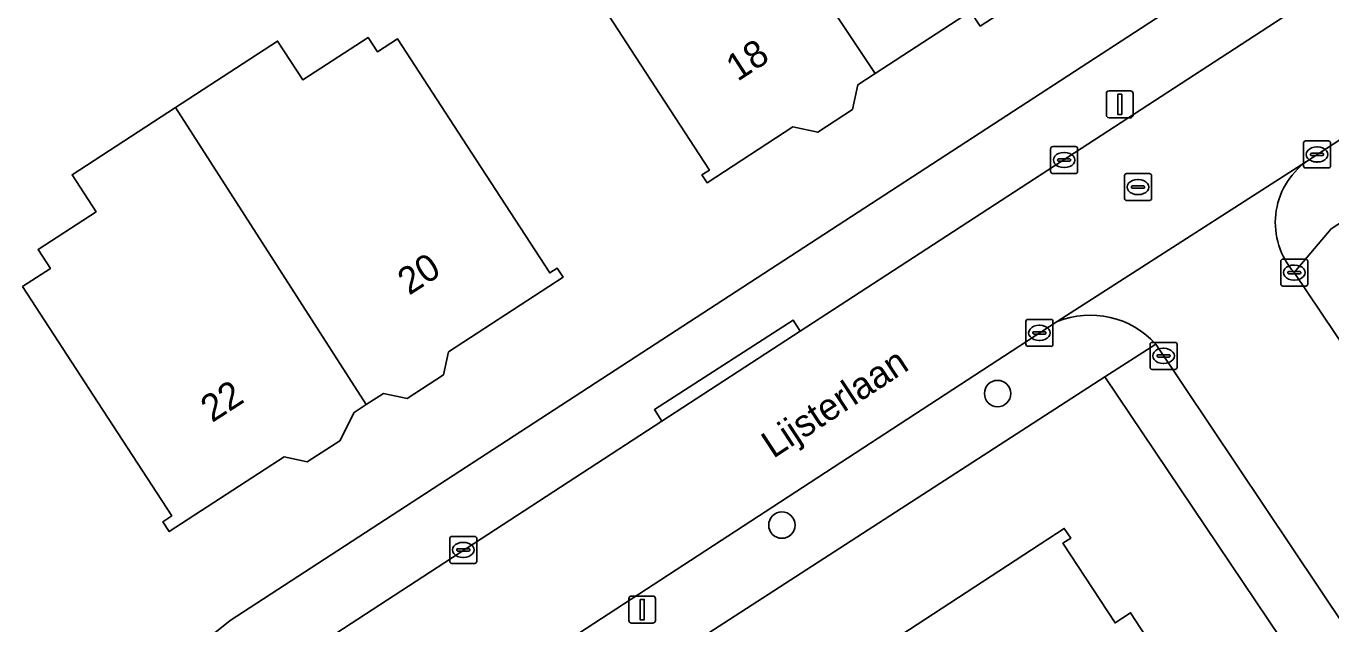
# Model space of a CAD drawing. Extents: x 161772 to 163126, y 383092 to 383917.
# Drawn here: x 162519.41 to 162567.8, y 383783.48 to 383805.66 of the extents above; entities that cross this region are included whole.
import ezdxf

# ---------------------------------------------------------------- set-up
doc = ezdxf.new("R2010")
doc.units = 0
for name, color, linetype in [('IMGEO_Boom', 7, 'Continuous'), ('IMGEO_Erf', 7, 'Continuous'), ('IMGEO_Kolk', 7, 'Continuous'), ('IMGEO_Lichtmast', 7, 'Continuous'), ('IMGEO_Openbare_ruimte_label', 7, 'Continuous'), ('IMGEO_Pand', 7, 'Continuous'), ('IMGEO_Pand_nummerreeks', 7, 'Continuous'), ('IMGEO_Rijbaan_lokaal_open', 7, 'Continuous'), ('IMGEO_Rioolput', 7, 'Continuous'), ('IMGEO_Voetpad_open', 7, 'Continuous')]:
    doc.layers.add(name, color=color, linetype=linetype)

msp = doc.modelspace()

# ---------------------------------------------------------------- linework, layer by layer
at = {"layer": 'IMGEO_Boom'}
for centre in [(162555.438, 383792.024), (162547.439, 383787.143)]:
    msp.add_circle(centre, 0.489, dxfattribs=at)
at = {"layer": 'IMGEO_Erf'}
for points in [[(162500, 383758.845), (162524.165, 383781.36), (162526.981, 383783.6), (162600.597, 383831.494), (162597.386, 383836.475), (162592.767, 383843.642), (162589.382, 383841.361), (162588.269, 383843.013), (162587.985, 383843.434), (162584.552, 383848.528), (162588.098, 383850.9), (162586.529, 383853.365), (162570.317, 383850.139), (162569.956, 383850.149), (162563.142, 383848.785), (162537.859, 383843.842), (162538.012, 383843.034), (162540.202, 383832.291), (162527.278, 383829.657), (162527.021, 383830.922), (162521.133, 383829.722), (162521.368, 383828.571), (162510.006, 383826.255)], [(162554.439, 383806.202), (162550.898, 383803.897), (162550.255, 383803.479), (162550.062, 383802.566), (162548.766, 383801.722), (162547.845, 383801.917), (162544.663, 383799.846), (162544.474, 383800.136), (162544.753, 383800.318), (162542.025, 383804.509), (162539.052, 383809.076)], [(162551.566, 383782.876), (162557.912, 383787.023), (162558.149, 383786.66), (162557.861, 383786.471), (162559.793, 383783.515), (162560.367, 383783.89), (162563.969, 383778.377)]]:
    msp.add_lwpolyline(points, dxfattribs=at)
for points in [[(162524.953, 383802.641), (162528.735, 383805.102), (162529.671, 383803.664), (162532.093, 383805.24), (162532.439, 383804.708), (162533.177, 383805.188), (162536.103, 383800.693), (162538.831, 383796.502), (162539.102, 383796.678), (162539.322, 383796.339), (162535.068, 383793.57), (162534.887, 383792.714), (162533.547, 383791.843), (162532.659, 383792.03), (162532.025, 383791.618), (162531.572, 383791.323), (162531.04, 383790.275), (162529.838, 383789.493), (162528.978, 383789.674), (162524.72, 383786.903), (162524.481, 383787.272), (162524.813, 383787.489), (162522.085, 383791.68), (162519.276, 383795.996), (162520.309, 383796.668), (162519.853, 383797.37), (162522.003, 383798.769), (162521.111, 383800.14)], [(162606.528, 383722.641), (162604.39, 383725.757), (162588.057, 383750), (162584.884, 383754.709), (162582.726, 383757.965), (162559.42, 383792.65), (162535.075, 383776.906), (162531.388, 383774.129), (162505.334, 383750), (162501.671, 383746.608), (162501.572, 383743.869), (162542.289, 383686.012), (162558.377, 383662.372), (162558.317, 383662.324), (162563.678, 383654.867), (162564.526, 383654.823), (162577.76, 383657.588), (162583.906, 383659.444), (162630.629, 383687.342)]]:
    msp.add_lwpolyline(points, close=True, dxfattribs=at)
at = {"layer": 'IMGEO_Kolk'}
for p, q in [((162557.406, 383800.262), (162557.406, 383801.114)), ((162557.481, 383801.188), (162558.333, 383801.188)), ((162557.894, 383800.968), (162557.919, 383800.968)), ((162558.407, 383801.114), (162558.407, 383800.262)), ((162566.785, 383800.469), (162566.785, 383801.321)), ((162566.86, 383801.395), (162567.712, 383801.395)), ((162567.273, 383801.175), (162567.298, 383801.175)), ((162567.786, 383801.321), (162567.786, 383800.469)), ((162557.665, 383800.682), (162557.665, 383800.694)), ((162558.103, 383800.645), (162557.705, 383800.645)), ((162557.708, 383800.731), (162558.106, 383800.731)), ((162558.149, 383800.694), (162558.149, 383800.682)), ((162567.044, 383800.889), (162567.044, 383800.901)), ((162567.482, 383800.852), (162567.084, 383800.852)), ((162567.087, 383800.938), (162567.485, 383800.938)), ((162567.296, 383800.615), (162567.271, 383800.615)), ((162567.528, 383800.901), (162567.528, 383800.889)), ((162558.333, 383800.188), (162557.481, 383800.188)), ((162557.917, 383800.408), (162557.892, 383800.408)), ((162567.712, 383800.395), (162566.86, 383800.395)), ((162565.94, 383796.086), (162565.94, 383796.938)), ((162566.015, 383797.012), (162566.867, 383797.012)), ((162566.428, 383796.792), (162566.453, 383796.792)), ((162566.941, 383796.938), (162566.941, 383796.086)), ((162566.199, 383796.506), (162566.199, 383796.518)), ((162566.637, 383796.469), (162566.239, 383796.469)), ((162566.242, 383796.555), (162566.64, 383796.555)), ((162566.451, 383796.232), (162566.426, 383796.232)), ((162566.683, 383796.518), (162566.683, 383796.506)), ((162566.867, 383796.012), (162566.015, 383796.012)), ((162556.49, 383793.851), (162556.49, 383794.703)), ((162556.565, 383794.777), (162557.417, 383794.777)), ((162557.491, 383794.703), (162557.491, 383793.851)), ((162556.749, 383794.271), (162556.749, 383794.283)), ((162557.187, 383794.234), (162556.789, 383794.234)), ((162556.792, 383794.32), (162557.19, 383794.32)), ((162556.978, 383794.557), (162557.003, 383794.557)), ((162557.233, 383794.283), (162557.233, 383794.271)), ((162557.417, 383793.777), (162556.565, 383793.777)), ((162557.001, 383793.997), (162556.976, 383793.997)), ((162561.092, 383792.997), (162561.092, 383793.849)), ((162561.167, 383793.923), (162562.019, 383793.923)), ((162561.58, 383793.703), (162561.605, 383793.703)), ((162562.093, 383793.849), (162562.093, 383792.997)), ((162561.351, 383793.417), (162561.351, 383793.429)), ((162561.789, 383793.38), (162561.391, 383793.38)), ((162561.394, 383793.466), (162561.792, 383793.466)), ((162561.835, 383793.429), (162561.835, 383793.417)), ((162562.019, 383792.923), (162561.167, 383792.923)), ((162561.603, 383793.143), (162561.578, 383793.143)), ((162535.12, 383785.799), (162535.12, 383786.651)), ((162535.195, 383786.725), (162536.047, 383786.725)), ((162535.608, 383786.505), (162535.633, 383786.505)), ((162536.121, 383786.651), (162536.121, 383785.799)), ((162535.379, 383786.219), (162535.379, 383786.231)), ((162535.817, 383786.182), (162535.419, 383786.182)), ((162535.422, 383786.268), (162535.82, 383786.268)), ((162535.863, 383786.231), (162535.863, 383786.219)), ((162536.047, 383785.725), (162535.195, 383785.725)), ((162535.631, 383785.945), (162535.606, 383785.945))]:
    msp.add_line(p, q, dxfattribs=at)
for points in [[(162557.406, 383800.262), (162557.406, 383801.114)], [(162557.481, 383801.188), (162558.333, 383801.188)], [(162558.407, 383801.114), (162558.407, 383800.262)], [(162566.785, 383800.469), (162566.785, 383801.321)], [(162566.86, 383801.395), (162567.712, 383801.395)], [(162567.786, 383801.321), (162567.786, 383800.469)], [(162558.333, 383800.188), (162557.481, 383800.188)], [(162567.712, 383800.395), (162566.86, 383800.395)], [(162565.94, 383796.086), (162565.94, 383796.938)], [(162566.015, 383797.012), (162566.867, 383797.012)], [(162566.941, 383796.938), (162566.941, 383796.086)], [(162566.867, 383796.012), (162566.015, 383796.012)], [(162556.49, 383793.851), (162556.49, 383794.703)], [(162556.565, 383794.777), (162557.417, 383794.777)], [(162557.491, 383794.703), (162557.491, 383793.851)], [(162557.417, 383793.777), (162556.565, 383793.777)], [(162561.092, 383792.997), (162561.092, 383793.849)], [(162561.167, 383793.923), (162562.019, 383793.923)], [(162562.093, 383793.849), (162562.093, 383792.997)], [(162562.019, 383792.923), (162561.167, 383792.923)], [(162535.12, 383785.799), (162535.12, 383786.651)], [(162535.195, 383786.725), (162536.047, 383786.725)], [(162536.121, 383786.651), (162536.121, 383785.799)], [(162536.047, 383785.725), (162535.195, 383785.725)]]:
    msp.add_lwpolyline(points, dxfattribs=at)
for centre, radius, start, end in [((162557.483, 383801.112), 0.0765, 91.552, 178.448), ((162557.483, 383801.112), 0.0765, 91.552, 178.448), ((162558.331, 383801.112), 0.0765, 1.552, 88.448), ((162558.331, 383801.112), 0.0765, 1.552, 88.448), ((162566.862, 383801.319), 0.0765, 91.552, 178.448), ((162566.862, 383801.319), 0.0765, 91.552, 178.448), ((162567.71, 383801.319), 0.0765, 1.552, 88.448), ((162567.71, 383801.319), 0.0765, 1.552, 88.448), ((162557.705, 383800.691), 0.0403, 85.8775, 175.7526), ((162557.702, 383800.681), 0.0366, 178.938, 274.7102), ((162558.106, 383800.688), 0.043, 264.8664, 352.4533), ((162558.11, 383800.693), 0.0386, 1.7309, 96.639), ((162566.862, 383800.471), 0.0765, 181.552, 268.448), ((162566.862, 383800.471), 0.0765, 181.552, 268.448), ((162567.084, 383800.898), 0.0403, 85.8775, 175.7526), ((162567.081, 383800.888), 0.0366, 178.938, 274.7102), ((162567.485, 383800.895), 0.043, 264.8664, 352.4533), ((162567.489, 383800.9), 0.0386, 1.7309, 96.639), ((162567.71, 383800.471), 0.0765, 271.552, 358.448), ((162567.71, 383800.471), 0.0765, 271.552, 358.448), ((162557.483, 383800.264), 0.0765, 181.552, 268.448), ((162557.483, 383800.264), 0.0765, 181.552, 268.448), ((162558.331, 383800.264), 0.0765, 271.552, 358.448), ((162558.331, 383800.264), 0.0765, 271.552, 358.448), ((162566.017, 383796.936), 0.0765, 91.552, 178.448), ((162566.017, 383796.936), 0.0765, 91.552, 178.448), ((162566.865, 383796.936), 0.0765, 1.552, 88.448), ((162566.865, 383796.936), 0.0765, 1.552, 88.448), ((162566.239, 383796.515), 0.0403, 85.8775, 175.7526), ((162566.236, 383796.505), 0.0366, 178.938, 274.7102), ((162566.64, 383796.512), 0.043, 264.8664, 352.4533), ((162566.644, 383796.517), 0.0386, 1.7309, 96.639), ((162566.017, 383796.088), 0.0765, 181.552, 268.448), ((162566.017, 383796.088), 0.0765, 181.552, 268.448), ((162566.865, 383796.088), 0.0765, 271.552, 358.448), ((162566.865, 383796.088), 0.0765, 271.552, 358.448), ((162556.567, 383794.701), 0.0765, 91.552, 178.448), ((162556.567, 383794.701), 0.0765, 91.552, 178.448), ((162557.415, 383794.701), 0.0765, 1.552, 88.448), ((162557.415, 383794.701), 0.0765, 1.552, 88.448), ((162556.789, 383794.28), 0.0403, 85.8775, 175.7526), ((162556.786, 383794.27), 0.0366, 178.938, 274.7102), ((162557.19, 383794.277), 0.043, 264.8664, 352.4533), ((162557.194, 383794.282), 0.0386, 1.7309, 96.639), ((162556.567, 383793.853), 0.0765, 181.552, 268.448), ((162556.567, 383793.853), 0.0765, 181.552, 268.448), ((162557.415, 383793.853), 0.0765, 271.552, 358.448), ((162557.415, 383793.853), 0.0765, 271.552, 358.448), ((162561.169, 383793.847), 0.0765, 91.552, 178.448), ((162561.169, 383793.847), 0.0765, 91.552, 178.448), ((162562.017, 383793.847), 0.0765, 1.552, 88.448), ((162562.017, 383793.847), 0.0765, 1.552, 88.448), ((162561.391, 383793.426), 0.0403, 85.8775, 175.7526), ((162561.388, 383793.416), 0.0366, 178.938, 274.7102), ((162561.792, 383793.423), 0.043, 264.8664, 352.4533), ((162561.796, 383793.428), 0.0386, 1.7309, 96.639), ((162561.169, 383792.999), 0.0765, 181.552, 268.448), ((162561.169, 383792.999), 0.0765, 181.552, 268.448), ((162562.017, 383792.999), 0.0765, 271.552, 358.448), ((162562.017, 383792.999), 0.0765, 271.552, 358.448), ((162535.197, 383786.649), 0.0765, 91.552, 178.448), ((162535.197, 383786.649), 0.0765, 91.552, 178.448), ((162536.045, 383786.649), 0.0765, 1.552, 88.448), ((162536.045, 383786.649), 0.0765, 1.552, 88.448), ((162535.419, 383786.228), 0.0403, 85.8775, 175.7526), ((162535.416, 383786.218), 0.0366, 178.938, 274.7102), ((162535.82, 383786.225), 0.043, 264.8664, 352.4533), ((162535.824, 383786.23), 0.0386, 1.7309, 96.639), ((162535.197, 383785.801), 0.0765, 181.552, 268.448), ((162535.197, 383785.801), 0.0765, 181.552, 268.448), ((162536.045, 383785.801), 0.0765, 271.552, 358.448), ((162536.045, 383785.801), 0.0765, 271.552, 358.448)]:
    msp.add_arc(centre, radius, start, end, dxfattribs=at)
for centre, major_axis, ratio, start_param, end_param in [((162557.893, 383800.688), (-0.387, 0.002), 0.722429, 4.712389, 7.853982), ((162557.918, 383800.688), (-0.39, 0.002), 0.717154, 1.570796, 4.712389), ((162567.272, 383800.895), (-0.387, 0.002), 0.722429, 4.712389, 7.853982), ((162567.297, 383800.895), (-0.39, 0.002), 0.717154, 1.570796, 4.712389), ((162566.427, 383796.512), (-0.387, 0.002), 0.722429, 4.712389, 7.853982), ((162566.452, 383796.512), (-0.39, 0.002), 0.717154, 1.570796, 4.712389), ((162556.977, 383794.277), (-0.387, 0.002), 0.722429, 4.712389, 7.853982), ((162557.002, 383794.277), (-0.39, 0.002), 0.717154, 1.570796, 4.712389), ((162561.579, 383793.423), (-0.387, 0.002), 0.722429, 4.712389, 7.853982), ((162561.604, 383793.423), (-0.39, 0.002), 0.717154, 1.570796, 4.712389), ((162535.607, 383786.225), (-0.387, 0.002), 0.722429, 4.712389, 7.853982), ((162535.632, 383786.225), (-0.39, 0.002), 0.717154, 1.570796, 4.712389)]:
    msp.add_ellipse(centre, major_axis=major_axis, ratio=ratio, start_param=start_param, end_param=end_param, dxfattribs=at)
at = {"layer": 'IMGEO_Lichtmast'}
for p, q in [((162559.471, 383802.356), (162559.471, 383803.156)), ((162559.471, 383803.156), (162559.471, 383802.356)), ((162559.571, 383803.256), (162560.361, 383803.256)), ((162560.361, 383803.256), (162559.571, 383803.256)), ((162560.461, 383803.156), (162560.461, 383802.356)), ((162560.461, 383802.356), (162560.461, 383803.156)), ((162560.361, 383802.256), (162559.571, 383802.256)), ((162559.571, 383802.256), (162560.361, 383802.256)), ((162541.862, 383784.51), (162542.652, 383784.51)), ((162542.652, 383784.51), (162541.862, 383784.51)), ((162541.762, 383783.61), (162541.762, 383784.41)), ((162541.762, 383784.41), (162541.762, 383783.61)), ((162542.752, 383784.41), (162542.752, 383783.61)), ((162542.752, 383783.61), (162542.752, 383784.41)), ((162542.652, 383783.51), (162541.862, 383783.51)), ((162541.862, 383783.51), (162542.652, 383783.51))]:
    msp.add_line(p, q, dxfattribs=at)
for points in [[(162559.891, 383803.131), (162560.041, 383803.131), (162560.041, 383802.381), (162559.891, 383802.381), (162559.891, 383803.131)], [(162542.182, 383784.385), (162542.332, 383784.385), (162542.332, 383783.635), (162542.182, 383783.635), (162542.182, 383784.385)]]:
    msp.add_lwpolyline(points, dxfattribs=at)
for centre, start, end in [((162559.571, 383803.156), 90, 180), ((162559.571, 383803.156), 90, 180), ((162560.361, 383803.156), 0, 90), ((162560.361, 383803.156), 360, 90), ((162559.571, 383802.356), 180, 270), ((162559.571, 383802.356), 180, 270), ((162560.361, 383802.356), 270, 0), ((162560.361, 383802.356), 270, 0), ((162541.862, 383784.41), 90, 180), ((162541.862, 383784.41), 90, 180), ((162542.652, 383784.41), 0, 90), ((162542.652, 383784.41), 360, 90), ((162541.862, 383783.61), 180, 270), ((162541.862, 383783.61), 180, 270), ((162542.652, 383783.61), 270, 0), ((162542.652, 383783.61), 270, 0)]:
    msp.add_arc(centre, 0.1, start, end, dxfattribs=at)
at = {"layer": 'IMGEO_Pand'}
for points in [[(162552.365, 383820.595), (162552.253, 383820.767), (162546.687, 383817.145), (162545.604, 383818.809), (162546.475, 383819.376), (162544.02, 383823.148), (162542.064, 383821.874), (162544.56, 383818.04), (162545.565, 383816.496), (162545.461, 383816.428), (162545.606, 383816.202), (162549.55, 383810.174), (162547.594, 383808.875), (162550.898, 383803.897), (162554.439, 383806.202), (162554.793, 383805.658), (162557.39, 383807.348), (162557.051, 383807.869), (162560.576, 383810.164), (162557.383, 383815.193), (162556.251, 383814.475)], [(162547.594, 383808.875), (162549.55, 383810.174), (162545.606, 383816.202), (162545.461, 383816.428), (162545.565, 383816.496), (162544.56, 383818.04), (162538.742, 383814.253), (162541.201, 383810.475), (162539.052, 383809.076), (162542.025, 383804.509), (162544.753, 383800.318), (162544.474, 383800.136), (162544.663, 383799.846), (162547.845, 383801.917), (162548.766, 383801.722), (162550.062, 383802.566), (162550.255, 383803.479), (162550.898, 383803.897)], [(162524.953, 383802.641), (162532.025, 383791.618), (162532.659, 383792.03), (162533.547, 383791.843), (162534.887, 383792.714), (162535.068, 383793.57), (162539.322, 383796.339), (162539.102, 383796.678), (162538.831, 383796.502), (162536.103, 383800.693), (162533.177, 383805.188), (162532.439, 383804.708), (162532.093, 383805.24), (162529.671, 383803.664), (162528.735, 383805.102)], [(162524.953, 383802.641), (162521.111, 383800.14), (162522.003, 383798.769), (162519.853, 383797.37), (162520.309, 383796.668), (162519.276, 383795.996), (162522.085, 383791.68), (162524.813, 383787.489), (162524.481, 383787.272), (162524.72, 383786.903), (162528.978, 383789.674), (162529.838, 383789.493), (162531.04, 383790.275), (162531.572, 383791.323), (162532.025, 383791.618)], [(162560.367, 383783.89), (162559.793, 383783.515), (162557.861, 383786.471), (162558.149, 383786.66), (162557.912, 383787.023), (162551.566, 383782.876), (162560.214, 383769.913), (162566.407, 383773.945), (162566.281, 383774.138), (162566.206, 383774.088), (162563.575, 383778.12), (162563.969, 383778.377)]]:
    msp.add_lwpolyline(points, close=True, dxfattribs=at)
at = {"layer": 'IMGEO_Rijbaan_lokaal_open'}
for points in [[(162609.981, 383834.617), (162609.711, 383834.441), (162601.586, 383829.152), (162598.444, 383827.106), (162575.475, 383812.152), (162571.181, 383809.357), (162548.117, 383794.341), (162542.986, 383791.001), (162530.647, 383782.968), (162528.319, 383781.319), (162525.197, 383778.738), (162500, 383755.267), (162496.21, 383751.744), (162489.708, 383743.589), (162481.896, 383729.841), (162480.272, 383727.03), (162464.126, 383699.08), (162460.904, 383693.54), (162457.996, 383688.451), (162457.133, 383686.988), (162445.213, 383666.791), (162448.218, 383665.055), (162449.187, 383666.751)], [(162566.891, 383800.631), (162597.736, 383820.705), (162600.907, 383822.768), (162612.326, 383830.2), (162613.136, 383830.727), (162613.575, 383831.038), (162619.304, 383834.256)], [(162532.972, 383778.612), (162557.648, 383794.695), (162566.891, 383800.631)], [(162566.891, 383800.631), (162557.648, 383794.695)], [(162634.845, 383694.667), (162617.24, 383721.081), (162615.045, 383724.16), (162614.908, 383724.352), (162613.062, 383727.132), (162610.967, 383730.286), (162602.903, 383742.275), (162597.701, 383750), (162591.419, 383759.346), (162589.3, 383762.5), (162586.706, 383766.359), (162584.586, 383769.513), (162566.438, 383796.515)], [(162561.302, 383793.853), (162584.537, 383759.15), (162586.679, 383755.948), (162590.664, 383750), (162591.71, 383748.439), (162595.967, 383742.148), (162601.896, 383733.331), (162606.205, 383726.967), (162608.298, 383723.876), (162632.172, 383688.276)]]:
    msp.add_lwpolyline(points, dxfattribs=at)
for centre, radius, start, end in [((162568.538, 383798.367), 2.8, 126.0354, 221.4034), ((162558.876, 383791.675), 3.26, 41.9149, 112.1325)]:
    msp.add_arc(centre, radius, start, end, dxfattribs=at)
at = {"layer": 'IMGEO_Rioolput'}
for p, q in [((162560.145, 383799.258), (162560.145, 383800.11)), ((162560.22, 383800.184), (162561.072, 383800.184)), ((162561.146, 383800.11), (162561.146, 383799.258)), ((162560.404, 383799.678), (162560.404, 383799.69)), ((162560.842, 383799.641), (162560.444, 383799.641)), ((162560.447, 383799.727), (162560.845, 383799.727)), ((162560.633, 383799.964), (162560.658, 383799.964)), ((162560.888, 383799.69), (162560.888, 383799.678)), ((162561.072, 383799.184), (162560.22, 383799.184)), ((162560.656, 383799.404), (162560.631, 383799.404))]:
    msp.add_line(p, q, dxfattribs=at)
for points in [[(162560.145, 383799.258), (162560.145, 383800.11)], [(162560.22, 383800.184), (162561.072, 383800.184)], [(162561.146, 383800.11), (162561.146, 383799.258)], [(162561.072, 383799.184), (162560.22, 383799.184)]]:
    msp.add_lwpolyline(points, dxfattribs=at)
for centre, radius, start, end in [((162560.222, 383800.108), 0.0765, 91.552, 178.448), ((162560.222, 383800.108), 0.0765, 91.552, 178.448), ((162561.07, 383800.108), 0.0765, 1.552, 88.448), ((162561.07, 383800.108), 0.0765, 1.552, 88.448), ((162560.444, 383799.687), 0.0403, 85.8775, 175.7526), ((162560.441, 383799.677), 0.0366, 178.938, 274.7102), ((162560.845, 383799.684), 0.043, 264.8664, 352.4533), ((162560.849, 383799.689), 0.0386, 1.7309, 96.639), ((162560.222, 383799.26), 0.0765, 181.552, 268.448), ((162560.222, 383799.26), 0.0765, 181.552, 268.448), ((162561.07, 383799.26), 0.0765, 271.552, 358.448), ((162561.07, 383799.26), 0.0765, 271.552, 358.448)]:
    msp.add_arc(centre, radius, start, end, dxfattribs=at)
for centre, major_axis, ratio, start_param, end_param in [((162560.632, 383799.684), (-0.387, 0.002), 0.722429, 4.712389, 7.853982), ((162560.657, 383799.684), (-0.39, 0.002), 0.717154, 1.570796, 4.712389)]:
    msp.add_ellipse(centre, major_axis=major_axis, ratio=ratio, start_param=start_param, end_param=end_param, dxfattribs=at)
at = {"layer": 'IMGEO_Voetpad_open'}
for points in [[(162611.151, 383837.971), (162607.333, 383857.297), (162604.303, 383856.977), (162607.494, 383841.076), (162608.398, 383836.57), (162605.97, 383834.99), (162604.083, 383833.762), (162600.597, 383831.494), (162526.981, 383783.6), (162524.165, 383781.36), (162500, 383758.845), (162496.241, 383755.343), (162491.894, 383752.458)], [(162613.136, 383830.727), (162612.326, 383830.2), (162600.907, 383822.768), (162601.166, 383822.371), (162597.99, 383820.317), (162597.736, 383820.705), (162566.891, 383800.631)], [(162566.438, 383796.515), (162567.812, 383798.14), (162613.678, 383828.007)], [(162496.21, 383751.744), (162500, 383755.267), (162525.197, 383778.738), (162524.885, 383779.128), (162527.999, 383781.702), (162528.319, 383781.319), (162530.647, 383782.968), (162542.986, 383791.001), (162542.709, 383791.43), (162547.857, 383794.743), (162548.117, 383794.341), (162571.181, 383809.357)], [(162567.812, 383798.14), (162566.438, 383796.515), (162584.586, 383769.513), (162585.053, 383769.825), (162587.162, 383766.664), (162586.706, 383766.359), (162589.3, 383762.5), (162589.742, 383762.795), (162591.85, 383759.634), (162591.419, 383759.346), (162597.701, 383750), (162602.903, 383742.275), (162610.967, 383730.286), (162611.401, 383730.535), (162613.478, 383727.408), (162613.062, 383727.132), (162614.908, 383724.352), (162615.045, 383724.16), (162615.459, 383724.442), (162617.654, 383721.363), (162617.24, 383721.081), (162634.845, 383694.667)], [(162557.648, 383794.695), (162532.972, 383778.612)], [(162505.334, 383750), (162531.388, 383774.129), (162535.075, 383776.906), (162559.42, 383792.65), (162561.302, 383793.853)]]:
    msp.add_lwpolyline(points, dxfattribs=at)
for points in [[(162542.986, 383791.001), (162548.117, 383794.341), (162547.857, 383794.743), (162542.709, 383791.43)], [(162608.298, 383723.876), (162607.884, 383723.596), (162605.792, 383726.687), (162606.205, 383726.967), (162601.896, 383733.331), (162595.967, 383742.148), (162591.71, 383748.439), (162590.664, 383750), (162586.679, 383755.948), (162586.264, 383755.67), (162584.122, 383758.872), (162584.537, 383759.15), (162561.302, 383793.853), (162559.42, 383792.65), (162582.726, 383757.965), (162584.884, 383754.709), (162588.057, 383750), (162604.39, 383725.757), (162606.528, 383722.641), (162630.629, 383687.342), (162632.172, 383688.276)]]:
    msp.add_lwpolyline(points, close=True, dxfattribs=at)
for centre, radius, start, end in [((162568.538, 383798.367), 2.8, 126.0354, 221.4034), ((162558.876, 383791.675), 3.26, 41.9149, 112.1325)]:
    msp.add_arc(centre, radius, start, end, dxfattribs=at)

# ---------------------------------------------------------------- texts
at = {"layer": 'IMGEO_Openbare_ruimte_label'}
msp.add_text('Lijsterlaan', height=1, rotation=33.2928, dxfattribs=at).set_placement((162547.116, 383789.596))
at = {"layer": 'IMGEO_Pand_nummerreeks'}
for s, rotation, p in [('18', 33.0138, (162545.794, 383803.585)), ('20', 32.8711, (162533.613, 383795.65)), ('22', 32.8711, (162526.307, 383790.929))]:
    msp.add_text(s, height=1, rotation=rotation, dxfattribs=at).set_placement(p)

doc.saveas('drawing.dxf')
